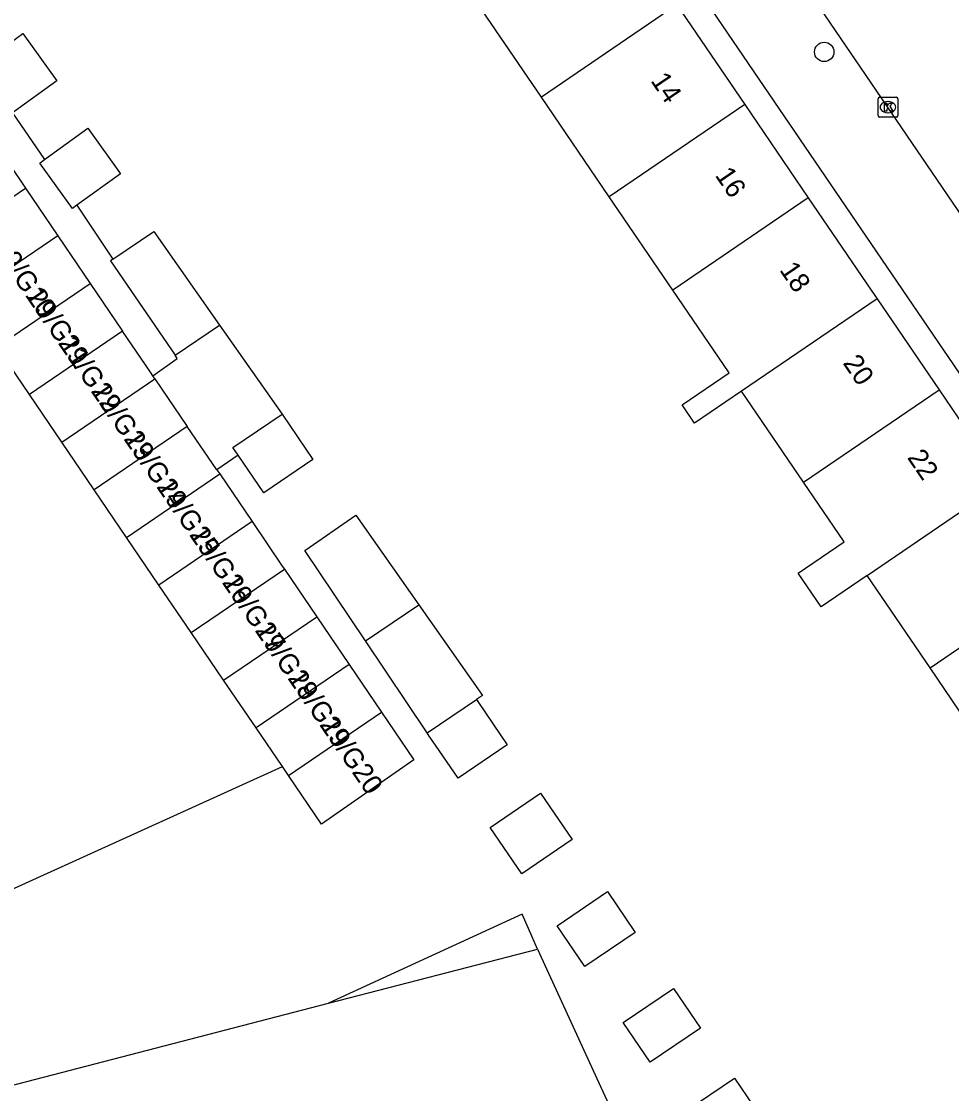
# Model space of a CAD drawing. Extents: x 158087 to 159494, y 382905 to 383981.
# Drawn here: x 158836.6 to 158883.6, y 383668.3 to 383722.4 of the extents above; entities that cross this region are included whole.
import ezdxf

# ---------------------------------------------------------------- set-up
doc = ezdxf.new("R2010")
doc.units = 0
for name, color, linetype in [('IMGEO_Boom', 7, 'Continuous'), ('IMGEO_Kolk', 7, 'Continuous'), ('IMGEO_Pand', 7, 'Continuous'), ('IMGEO_Pand_nummerreeks', 7, 'Continuous'), ('IMGEO_Pand_overbouw', 7, 'Continuous'), ('IMGEO_Rijbaan_lokaal_open', 7, 'Continuous'), ('IMGEO_Voetpad_open', 7, 'Continuous')]:
    doc.layers.add(name, color=color, linetype=linetype)

msp = doc.modelspace()

# ---------------------------------------------------------------- linework, layer by layer
at = {"layer": 'IMGEO_Boom'}
msp.add_circle((158877.191, 383720.882), 0.489, dxfattribs=at)
at = {"layer": 'IMGEO_Kolk'}
for p, q in [((158879.91, 383717.666), (158879.91, 383718.518)), ((158879.985, 383718.592), (158880.837, 383718.592)), ((158880.398, 383718.372), (158880.423, 383718.372)), ((158880.911, 383718.518), (158880.911, 383717.666)), ((158880.421, 383717.812), (158880.396, 383717.812)), ((158880.837, 383717.592), (158879.985, 383717.592))]:
    msp.add_line(p, q, dxfattribs=at)
for points in [[(158879.91, 383717.666), (158879.91, 383718.518)], [(158879.985, 383718.592), (158880.837, 383718.592)], [(158880.911, 383718.518), (158880.911, 383717.666)], [(158880.231, 383718.292), (158880.354, 383718.292), (158880.354, 383718.141), (158880.484, 383718.292), (158880.648, 383718.292), (158880.502, 383718.141), (158880.655, 383717.892), (158880.503, 383717.892), (158880.418, 383718.056), (158880.354, 383717.989), (158880.354, 383717.892), (158880.231, 383717.892), (158880.231, 383718.292)], [(158880.837, 383717.592), (158879.985, 383717.592)]]:
    msp.add_lwpolyline(points, dxfattribs=at)
for centre, start, end in [((158879.987, 383718.516), 91.552, 178.448), ((158879.987, 383718.516), 91.552, 178.448), ((158880.835, 383718.516), 1.552, 88.448), ((158880.835, 383718.516), 1.552, 88.448), ((158879.987, 383717.668), 181.552, 268.448), ((158879.987, 383717.668), 181.552, 268.448), ((158880.835, 383717.668), 271.552, 358.448), ((158880.835, 383717.668), 271.552, 358.448)]:
    msp.add_arc(centre, 0.0765, start, end, dxfattribs=at)
for centre, major_axis, ratio, start_param, end_param in [((158880.397, 383718.092), (-0.387, 0.002), 0.722429, 4.712389, 7.853982), ((158880.422, 383718.092), (-0.39, 0.002), 0.717154, 1.570796, 4.712389)]:
    msp.add_ellipse(centre, major_axis=major_axis, ratio=ratio, start_param=start_param, end_param=end_param, dxfattribs=at)
at = {"layer": 'IMGEO_Pand'}
for points in [[(158862.906, 383718.602), (158859.688, 383723.328)], [(158869.751, 383723.265), (158862.906, 383718.602)], [(158869.751, 383723.265), (158873.178, 383718.233)], [(158834.453, 383720.165), (158836.721, 383721.806), (158838.44, 383719.429), (158836.193, 383717.803)], [(158866.333, 383713.571), (158862.906, 383718.602)], [(158873.178, 383718.233), (158866.333, 383713.571)], [(158873.178, 383718.233), (158876.388, 383713.521)], [(158837.81, 383715.446), (158839.997, 383717.028), (158841.656, 383714.735), (158839.448, 383713.137)], [(158835.213, 383716.408), (158836.848, 383714.003)], [(158839.448, 383713.137), (158839.227, 383712.977), (158837.568, 383715.271), (158837.81, 383715.446)], [(158832.139, 383710.801), (158836.848, 383714.003)], [(158836.848, 383714.003), (158838.483, 383711.598)], [(158869.543, 383708.857), (158866.333, 383713.571)], [(158876.388, 383713.521), (158869.543, 383708.857)], [(158876.388, 383713.521), (158879.563, 383708.86), (158879.861, 383708.423)], [(158838.483, 383711.598), (158833.775, 383708.396)], [(158838.483, 383711.598), (158840.118, 383709.193)], [(158841.265, 383710.411), (158843.333, 383711.82), (158846.647, 383707.087)], [(158841.265, 383710.411), (158841.141, 383710.327), (158844.412, 383705.564)], [(158835.41, 383705.992), (158840.118, 383709.193)], [(158840.118, 383709.193), (158841.754, 383706.788)], [(158873.014, 383703.761), (158870.643, 383702.147), (158870.015, 383703.07), (158872.385, 383704.684), (158869.543, 383708.857)], [(158879.861, 383708.423), (158873.014, 383703.761)], [(158879.861, 383708.423), (158882.992, 383703.826)], [(158844.412, 383705.564), (158846.647, 383707.087)], [(158846.647, 383707.087), (158849.81, 383702.597)], [(158841.754, 383706.788), (158837.045, 383703.587)], [(158843.289, 383704.53), (158843.164, 383704.714), (158841.754, 383706.788)], [(158837.045, 383703.587), (158835.41, 383705.992)], [(158843.289, 383704.53), (158844.518, 383705.409), (158844.412, 383705.564)], [(158838.681, 383701.182), (158843.389, 383704.383)], [(158843.389, 383704.383), (158843.289, 383704.53)], [(158843.389, 383704.383), (158845.024, 383701.978)], [(158876.145, 383699.162), (158873.014, 383703.761)], [(158876.145, 383699.162), (158882.992, 383703.826)], [(158882.992, 383703.826), (158886.204, 383699.11)], [(158838.681, 383701.182), (158837.045, 383703.587)], [(158847.591, 383700.526), (158847.33, 383700.909), (158849.81, 383702.597)], [(158849.81, 383702.597), (158851.371, 383700.305), (158848.891, 383698.617), (158847.591, 383700.526)], [(158845.024, 383701.978), (158840.316, 383698.777)], [(158846.521, 383699.775), (158845.024, 383701.978)], [(158840.316, 383698.777), (158838.681, 383701.182)], [(158847.591, 383700.526), (158846.521, 383699.775)], [(158841.951, 383696.373), (158846.659, 383699.573)], [(158846.521, 383699.775), (158846.659, 383699.573)], [(158846.659, 383699.573), (158848.294, 383697.168)], [(158879.357, 383694.446), (158877.032, 383692.863), (158875.878, 383694.558), (158878.202, 383696.141), (158876.145, 383699.162)], [(158879.357, 383694.446), (158886.204, 383699.11)], [(158841.951, 383696.373), (158840.316, 383698.777)], [(158854.026, 383691.143), (158850.962, 383695.714), (158853.538, 383697.5), (158856.715, 383692.975)], [(158848.294, 383697.168), (158843.587, 383693.968)], [(158848.294, 383697.168), (158849.821, 383694.922), (158849.929, 383694.764)], [(158843.587, 383693.968), (158841.951, 383696.373)], [(158845.222, 383691.563), (158849.929, 383694.764)], [(158849.929, 383694.764), (158851.565, 383692.359)], [(158882.534, 383689.782), (158879.357, 383694.446)], [(158882.534, 383689.782), (158889.381, 383694.447)], [(158845.222, 383691.563), (158843.587, 383693.968)], [(158854.026, 383691.143), (158856.715, 383692.975)], [(158856.715, 383692.975), (158859.929, 383688.398), (158859.621, 383688.187)], [(158846.857, 383689.158), (158851.565, 383692.359)], [(158851.565, 383692.359), (158853.2, 383689.954)], [(158846.857, 383689.158), (158845.222, 383691.563)], [(158857.141, 383686.498), (158854.026, 383691.143)], [(158853.2, 383689.954), (158848.493, 383686.754)], [(158853.2, 383689.954), (158854.835, 383687.549)], [(158885.86, 383684.898), (158882.534, 383689.782)], [(158848.493, 383686.754), (158846.857, 383689.158)], [(158859.621, 383688.187), (158859.726, 383688.033), (158861.179, 383685.899), (158858.699, 383684.21), (158857.564, 383685.877), (158857.246, 383686.344), (158857.141, 383686.498)], [(158857.141, 383686.498), (158859.621, 383688.187)], [(158854.835, 383687.549), (158856.47, 383685.144), (158851.801, 383681.889), (158850.128, 383684.349)], [(158850.128, 383684.349), (158854.835, 383687.549)], [(158849.823, 383684.798), (158848.493, 383686.754)], [(158850.128, 383684.349), (158849.823, 383684.798)], [(158862.865, 383683.457), (158864.458, 383681.117), (158861.92, 383679.389), (158860.327, 383681.728), (158862.865, 383683.457)], [(158867.647, 383676.432), (158865.109, 383674.704), (158863.706, 383676.765), (158866.244, 383678.494), (158867.647, 383676.432)], [(158852.154, 383672.858), (158862.702, 383675.587), (158865.809, 383668.831), (158867.536, 383665.08), (158819.444, 383652.578), (158814.62, 383663.105), (158827.312, 383666.407), (158852.154, 383672.858)], [(158870.939, 383671.598), (158868.4, 383669.87), (158867.035, 383671.876), (158869.573, 383673.604), (158870.939, 383671.598)], [(158874.265, 383666.712), (158871.727, 383664.984), (158870.116, 383667.35), (158872.654, 383669.078), (158874.265, 383666.712)]]:
    msp.add_lwpolyline(points, dxfattribs=at)
at = {"layer": 'IMGEO_Pand_overbouw'}
msp.add_lwpolyline([(158862.702, 383675.587), (158862.255, 383676.623), (158861.94, 383677.353), (158861.537, 383677.168), (158852.154, 383672.858)], close=True, dxfattribs=at)
at = {"layer": 'IMGEO_Rijbaan_lokaal_open'}
for points in [[(158897.486, 383693.024), (158892.937, 383699.71), (158867.748, 383736.679)], [(158809.227, 383666.404), (158824.043, 383673.117), (158849.823, 383684.798)]]:
    msp.add_lwpolyline(points, dxfattribs=at)
at = {"layer": 'IMGEO_Voetpad_open'}
for points in [[(158906.559, 383671.6), (158853.135, 383750), (158851.46, 383752.457)], [(158836.193, 383717.803), (158837.81, 383715.446)], [(158839.448, 383713.137), (158841.265, 383710.411)]]:
    msp.add_lwpolyline(points, dxfattribs=at)

# ---------------------------------------------------------------- texts
at = {"layer": 'IMGEO_Pand_nummerreeks'}
for s, rotation, p in [('14', 304.2619, (158868.394, 383719.431)), ('16', 304.2619, (158871.647, 383714.655)), ('29/G10', 304.4246, (158835.157, 383711.01)), ('18', 304.2627, (158874.903, 383709.876)), ('29/G11', 304.4246, (158836.874, 383708.505)), ('29/G12', 304.4231, (158838.464, 383706.185)), ('20', 304.2627, (158878.105, 383705.175)), ('29/G13', 304.4246, (158840.124, 383703.762)), ('29/G14', 304.4231, (158841.78, 383701.346)), ('22', 304.2627, (158881.355, 383700.403)), ('29/G15', 304.4246, (158843.436, 383698.929)), ('29/G16', 304.4231, (158845.093, 383696.513)), ('29/G17', 304.4246, (158846.749, 383694.096)), ('29/G18', 304.4246, (158848.407, 383691.676)), ('29/G19', 304.4231, (158850.06, 383689.265)), ('29/G20', 304.4246, (158851.668, 383686.918))]:
    msp.add_text(s, height=1, rotation=rotation, dxfattribs=at).set_placement(p)

doc.saveas('drawing.dxf')
